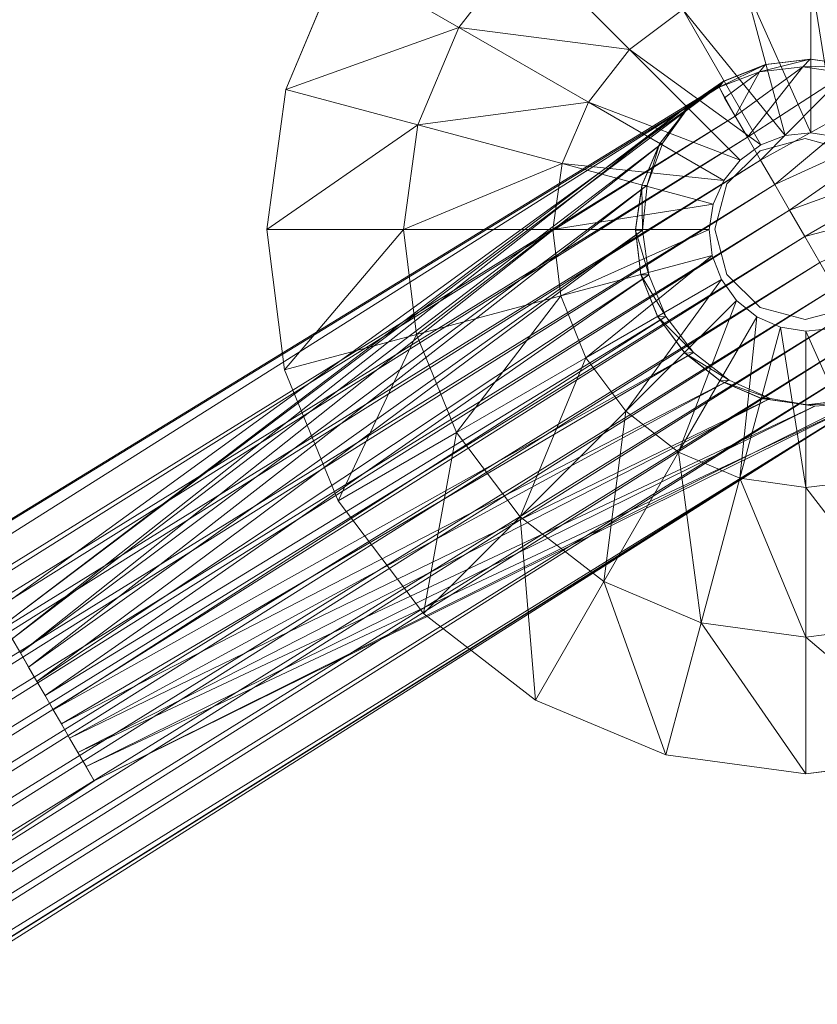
# Model space of a CAD drawing. Header units: inches. Extents: x 813 to 1305, y 19 to 194.
# Tile 652 of 656: x 1224.85 to 1226.88, y 179.17 to 181.67. Entities that reach past the tile are written whole.
import ezdxf

# ---------------------------------------------------------------- set-up
doc = ezdxf.new("R2010")
doc.units = ezdxf.units.IN
doc.header["$MEASUREMENT"] = 0
for name, color, linetype, true_color in [('CET color Grey80', 7, 'Continuous', 0xcbcdcc), ('CET color Grey98', 7, 'Continuous', 0xfafafa), ('CET color NavajoWhite4', 7, 'Continuous', 0x81775f)]:
    doc.layers.add(name, color=color, linetype=linetype, true_color=true_color)
doc.layers.add('CET Default', color=7, linetype='Continuous')

# ---------------------------------------------------------------- blocks, each defined once
blk = doc.blocks.new('*C253')
at = {"layer": 'CET color Grey80', "linetype": 'Continuous', "lineweight": 0}
for points in [[(10.8964, 26.2515, 0.3159), (10.5607, 26.1615, 0.515), (10.5942, 25.8949, 0.515), (10.8964, 26.2515, 0.3159)], [(10.8964, 26.2515, 0.3159), (10.5942, 25.8949, 0.515), (10.9417, 25.8949, 0.3159), (10.8964, 26.2515, 0.3159)], [(10.5607, 26.1615, 0.515), (10.1937, 26.0632, 0.6417), (10.2142, 25.8949, 0.6417), (10.5607, 26.1615, 0.515)], [(10.5607, 26.1615, 0.515), (10.2142, 25.8949, 0.6417), (10.5942, 25.8949, 0.515), (10.5607, 26.1615, 0.515)], [(8.9152, 25.9074, 0.6417), (9.3229, 25.9724, 0.6909), (8.9389, 26.0753, 0.6417), (8.9152, 25.9074, 0.6417)], [(10.1937, 26.0632, 0.6417), (9.8097, 25.9603, 0.6909), (9.8167, 25.8949, 0.6909), (10.1937, 26.0632, 0.6417)], [(10.1937, 26.0632, 0.6417), (9.8167, 25.8949, 0.6909), (10.2142, 25.8949, 0.6417), (10.1937, 26.0632, 0.6417)], [(9.1414, 26.0196, 3.6287), (9.1418, 26.0209, 1.5034), (9.1252, 25.9074, 1.5034), (9.1414, 26.0196, 3.6287)], [(9.1414, 26.0196, 3.6287), (9.1252, 25.9074, 1.5034), (9.1252, 25.906, 3.6287), (9.1414, 26.0196, 3.6287)], [(10.0042, 25.8963, 3.6287), (9.9909, 26.0088, 1.5034), (9.9905, 26.0102, 3.6287), (10.0042, 25.8963, 3.6287)], [(10.0042, 25.8963, 3.6287), (10.0042, 25.8949, 1.5034), (9.9909, 26.0088, 1.5034), (10.0042, 25.8963, 3.6287)], [(8.9152, 25.9074, 0.6417), (9.3127, 25.9074, 0.6909), (9.3229, 25.9724, 0.6909), (8.9152, 25.9074, 0.6417)], [(8.9357, 25.7391, 0.6417), (9.3127, 25.9074, 0.6909), (8.9152, 25.9074, 0.6417), (8.9357, 25.7391, 0.6417)], [(8.9357, 25.7391, 0.6417), (9.3196, 25.842, 0.6909), (9.3127, 25.9074, 0.6909), (8.9357, 25.7391, 0.6417)], [(9.1252, 25.906, 3.6287), (9.1252, 25.9074, 1.5034), (9.1385, 25.7934, 1.5034), (9.1252, 25.906, 3.6287)], [(9.1252, 25.906, 3.6287), (9.1385, 25.7934, 1.5034), (9.1389, 25.7921, 3.6287), (9.1252, 25.906, 3.6287)], [(10.2142, 25.8949, 0.6417), (9.8167, 25.8949, 0.6909), (9.8065, 25.8299, 0.6909), (10.2142, 25.8949, 0.6417)], [(10.2142, 25.8949, 0.6417), (9.8065, 25.8299, 0.6909), (10.1905, 25.727, 0.6417), (10.2142, 25.8949, 0.6417)], [(9.988, 25.7827, 3.6287), (9.9876, 25.7813, 1.5034), (10.0042, 25.8949, 1.5034), (9.988, 25.7827, 3.6287)], [(9.988, 25.7827, 3.6287), (10.0042, 25.8949, 1.5034), (10.0042, 25.8963, 3.6287), (9.988, 25.7827, 3.6287)], [(10.5942, 25.8949, 0.515), (10.2142, 25.8949, 0.6417), (10.1905, 25.727, 0.6417), (10.5942, 25.8949, 0.515)], [(10.5942, 25.8949, 0.515), (10.1905, 25.727, 0.6417), (10.5575, 25.6286, 0.515), (10.5942, 25.8949, 0.515)], [(10.9417, 25.8949, 0.3159), (10.5942, 25.8949, 0.515), (10.5575, 25.6286, 0.515), (10.9417, 25.8949, 0.3159)], [(10.9417, 25.8949, 0.3159), (10.5575, 25.6286, 0.515), (10.8932, 25.5387, 0.3159), (10.9417, 25.8949, 0.3159)], [(8.9991, 25.5818, 0.6417), (9.3196, 25.842, 0.6909), (8.9357, 25.7391, 0.6417), (8.9991, 25.5818, 0.6417)], [(8.9991, 25.5818, 0.6417), (9.3433, 25.7806, 0.6909), (9.3196, 25.842, 0.6909), (8.9991, 25.5818, 0.6417)], [(10.1905, 25.727, 0.6417), (9.8065, 25.8299, 0.6909), (9.7798, 25.7697, 0.6909), (10.1905, 25.727, 0.6417)], [(9.101, 25.4463, 0.6417), (9.3433, 25.7806, 0.6909), (8.9991, 25.5818, 0.6417), (9.101, 25.4463, 0.6417)], [(9.101, 25.4463, 0.6417), (9.3821, 25.7274, 0.6909), (9.3433, 25.7806, 0.6909), (9.101, 25.4463, 0.6417)], [(9.1389, 25.7921, 3.6287), (9.1385, 25.7934, 1.5034), (9.1809, 25.6868, 1.5034), (9.1389, 25.7921, 3.6287)], [(9.1389, 25.7921, 3.6287), (9.1809, 25.6868, 1.5034), (9.1816, 25.6856, 3.6287), (9.1389, 25.7921, 3.6287)], [(9.9429, 25.6772, 3.6287), (9.9422, 25.676, 1.5034), (9.9876, 25.7813, 1.5034), (9.9429, 25.6772, 3.6287)], [(9.9429, 25.6772, 3.6287), (9.9876, 25.7813, 1.5034), (9.988, 25.7827, 3.6287), (9.9429, 25.6772, 3.6287)], [(10.1241, 25.571, 0.6417), (9.7798, 25.7697, 0.6909), (9.7385, 25.7185, 0.6909), (10.1241, 25.571, 0.6417)], [(10.1905, 25.727, 0.6417), (9.7798, 25.7697, 0.6909), (10.1241, 25.571, 0.6417), (10.1905, 25.727, 0.6417)], [(9.2345, 25.3418, 0.6417), (9.3821, 25.7274, 0.6909), (9.101, 25.4463, 0.6417), (9.2345, 25.3418, 0.6417)], [(9.2345, 25.3418, 0.6417), (9.4333, 25.686, 0.6909), (9.3821, 25.7274, 0.6909), (9.2345, 25.3418, 0.6417)], [(10.5575, 25.6286, 0.515), (10.1905, 25.727, 0.6417), (10.1241, 25.571, 0.6417), (10.5575, 25.6286, 0.515)], [(10.0195, 25.4374, 0.6417), (9.7385, 25.7185, 0.6909), (9.6853, 25.6798, 0.6909), (10.0195, 25.4374, 0.6417)], [(10.1241, 25.571, 0.6417), (9.7385, 25.7185, 0.6909), (10.0195, 25.4374, 0.6417), (10.1241, 25.571, 0.6417)], [(9.1816, 25.6856, 3.6287), (9.1809, 25.6868, 1.5034), (9.2495, 25.5948, 1.5034), (9.1816, 25.6856, 3.6287)], [(9.1816, 25.6856, 3.6287), (9.2495, 25.5948, 1.5034), (9.2505, 25.5938, 3.6287), (9.1816, 25.6856, 3.6287)], [(9.3905, 25.2754, 0.6417), (9.4333, 25.686, 0.6909), (9.2345, 25.3418, 0.6417), (9.3905, 25.2754, 0.6417)], [(9.3905, 25.2754, 0.6417), (9.4934, 25.6593, 0.6909), (9.4333, 25.686, 0.6909), (9.3905, 25.2754, 0.6417)], [(9.884, 25.3355, 0.6417), (9.6853, 25.6798, 0.6909), (9.6239, 25.6561, 0.6909), (9.884, 25.3355, 0.6417)], [(10.0195, 25.4374, 0.6417), (9.6853, 25.6798, 0.6909), (9.884, 25.3355, 0.6417), (10.0195, 25.4374, 0.6417)], [(9.8721, 25.5869, 3.6287), (9.8711, 25.5859, 1.5034), (9.9422, 25.676, 1.5034), (9.8721, 25.5869, 3.6287)], [(9.8721, 25.5869, 3.6287), (9.9422, 25.676, 1.5034), (9.9429, 25.6772, 3.6287), (9.8721, 25.5869, 3.6287)], [(9.5584, 25.2516, 0.6417), (9.4934, 25.6593, 0.6909), (9.3905, 25.2754, 0.6417), (9.5584, 25.2516, 0.6417)], [(9.5584, 25.2516, 0.6417), (9.5584, 25.6491, 0.6909), (9.4934, 25.6593, 0.6909), (9.5584, 25.2516, 0.6417)], [(9.7268, 25.2721, 0.6417), (9.6239, 25.6561, 0.6909), (9.5584, 25.6491, 0.6909), (9.7268, 25.2721, 0.6417)], [(9.884, 25.3355, 0.6417), (9.6239, 25.6561, 0.6909), (9.7268, 25.2721, 0.6417), (9.884, 25.3355, 0.6417)], [(9.7268, 25.2721, 0.6417), (9.5584, 25.6491, 0.6909), (9.5584, 25.2516, 0.6417), (9.7268, 25.2721, 0.6417)], [(10.5575, 25.6286, 0.515), (10.1241, 25.571, 0.6417), (10.4531, 25.381, 0.515), (10.5575, 25.6286, 0.515)], [(10.8932, 25.5387, 0.3159), (10.5575, 25.6286, 0.515), (10.4531, 25.381, 0.515), (10.8932, 25.5387, 0.3159)], [(8.8323, 25.1776, 0.515), (9.101, 25.4463, 0.6417), (8.9991, 25.5818, 0.6417), (8.8323, 25.1776, 0.515)], [(9.2505, 25.5938, 3.6287), (9.2495, 25.5948, 1.5034), (9.3395, 25.5236, 1.5034), (9.2505, 25.5938, 3.6287)], [(9.2505, 25.5938, 3.6287), (9.3395, 25.5236, 1.5034), (9.3407, 25.5229, 3.6287), (9.2505, 25.5938, 3.6287)], [(9.7803, 25.5181, 3.6287), (9.779, 25.5174, 1.5034), (9.8711, 25.5859, 1.5034), (9.7803, 25.5181, 3.6287)], [(9.7803, 25.5181, 3.6287), (9.8711, 25.5859, 1.5034), (9.8721, 25.5869, 3.6287), (9.7803, 25.5181, 3.6287)], [(10.4531, 25.381, 0.515), (10.1241, 25.571, 0.6417), (10.0195, 25.4374, 0.6417), (10.4531, 25.381, 0.515)], [(10.8932, 25.5387, 0.3159), (10.4531, 25.381, 0.515), (10.7541, 25.2072, 0.3159), (10.8932, 25.5387, 0.3159)], [(9.3407, 25.5229, 3.6287), (9.3395, 25.5236, 1.5034), (9.4449, 25.4782, 1.5034), (9.3407, 25.5229, 3.6287)], [(9.3407, 25.5229, 3.6287), (9.4449, 25.4782, 1.5034), (9.4463, 25.4778, 3.6287), (9.3407, 25.5229, 3.6287)], [(9.6738, 25.4753, 3.6287), (9.6724, 25.475, 1.5034), (9.779, 25.5174, 1.5034), (9.6738, 25.4753, 3.6287)], [(9.6738, 25.4753, 3.6287), (9.779, 25.5174, 1.5034), (9.7803, 25.5181, 3.6287), (9.6738, 25.4753, 3.6287)], [(9.4463, 25.4778, 3.6287), (9.4449, 25.4782, 1.5034), (9.5584, 25.4616, 1.5034), (9.4463, 25.4778, 3.6287)], [(9.4463, 25.4778, 3.6287), (9.5584, 25.4616, 1.5034), (9.5599, 25.4616, 3.6287), (9.4463, 25.4778, 3.6287)], [(9.5599, 25.4616, 3.6287), (9.5584, 25.4616, 1.5034), (9.6724, 25.475, 1.5034), (9.5599, 25.4616, 3.6287)], [(9.5599, 25.4616, 3.6287), (9.6724, 25.475, 1.5034), (9.6738, 25.4753, 3.6287), (9.5599, 25.4616, 3.6287)], [(9.0445, 25.0127, 0.515), (9.101, 25.4463, 0.6417), (8.8323, 25.1776, 0.515), (9.0445, 25.0127, 0.515)], [(9.0445, 25.0127, 0.515), (9.2345, 25.3418, 0.6417), (9.101, 25.4463, 0.6417), (9.0445, 25.0127, 0.515)], [(10.2882, 25.1687, 0.515), (10.0195, 25.4374, 0.6417), (9.884, 25.3355, 0.6417), (10.2882, 25.1687, 0.515)], [(10.4531, 25.381, 0.515), (10.0195, 25.4374, 0.6417), (10.2882, 25.1687, 0.515), (10.4531, 25.381, 0.515)], [(10.7541, 25.2072, 0.3159), (10.4531, 25.381, 0.515), (10.2882, 25.1687, 0.515), (10.7541, 25.2072, 0.3159)], [(9.2922, 24.9083, 0.515), (9.2345, 25.3418, 0.6417), (9.0445, 25.0127, 0.515), (9.2922, 24.9083, 0.515)], [(9.2922, 24.9083, 0.515), (9.3905, 25.2754, 0.6417), (9.2345, 25.3418, 0.6417), (9.2922, 24.9083, 0.515)], [(10.074, 25.0064, 0.515), (9.884, 25.3355, 0.6417), (9.7268, 25.2721, 0.6417), (10.074, 25.0064, 0.515)], [(10.2882, 25.1687, 0.515), (9.884, 25.3355, 0.6417), (10.074, 25.0064, 0.515), (10.2882, 25.1687, 0.515)], [(9.5584, 24.8716, 0.515), (9.3905, 25.2754, 0.6417), (9.2922, 24.9083, 0.515), (9.5584, 24.8716, 0.515)], [(9.5584, 24.8716, 0.515), (9.5584, 25.2516, 0.6417), (9.3905, 25.2754, 0.6417), (9.5584, 24.8716, 0.515)], [(9.8251, 24.9051, 0.515), (9.7268, 25.2721, 0.6417), (9.5584, 25.2516, 0.6417), (9.8251, 24.9051, 0.515)], [(9.8251, 24.9051, 0.515), (9.5584, 25.2516, 0.6417), (9.5584, 24.8716, 0.515), (9.8251, 24.9051, 0.515)], [(10.074, 25.0064, 0.515), (9.7268, 25.2721, 0.6417), (9.8251, 24.9051, 0.515), (10.074, 25.0064, 0.515)], [(10.7541, 25.2072, 0.3159), (10.2882, 25.1687, 0.515), (10.534, 24.923, 0.3159), (10.7541, 25.2072, 0.3159)], [(8.8708, 24.7117, 0.3159), (9.0445, 25.0127, 0.515), (8.8323, 25.1776, 0.515), (8.8708, 24.7117, 0.3159)], [(10.534, 24.923, 0.3159), (10.2882, 25.1687, 0.515), (10.074, 25.0064, 0.515), (10.534, 24.923, 0.3159)], [(9.2023, 24.5727, 0.3159), (9.0445, 25.0127, 0.515), (8.8708, 24.7117, 0.3159), (9.2023, 24.5727, 0.3159)], [(9.2023, 24.5727, 0.3159), (9.2922, 24.9083, 0.515), (9.0445, 25.0127, 0.515), (9.2023, 24.5727, 0.3159)], [(10.2478, 24.7055, 0.3159), (10.074, 25.0064, 0.515), (9.8251, 24.9051, 0.515), (10.2478, 24.7055, 0.3159)], [(10.534, 24.923, 0.3159), (10.074, 25.0064, 0.515), (10.2478, 24.7055, 0.3159), (10.534, 24.923, 0.3159)], [(9.5584, 24.5241, 0.3159), (9.2922, 24.9083, 0.515), (9.2023, 24.5727, 0.3159), (9.5584, 24.5241, 0.3159)], [(9.5584, 24.5241, 0.3159), (9.5584, 24.8716, 0.515), (9.2922, 24.9083, 0.515), (9.5584, 24.5241, 0.3159)], [(9.915, 24.5694, 0.3159), (9.8251, 24.9051, 0.515), (9.5584, 24.8716, 0.515), (9.915, 24.5694, 0.3159)], [(10.2478, 24.7055, 0.3159), (9.8251, 24.9051, 0.515), (9.915, 24.5694, 0.3159), (10.2478, 24.7055, 0.3159)], [(9.915, 24.5694, 0.3159), (9.5584, 24.8716, 0.515), (9.5584, 24.5241, 0.3159), (9.915, 24.5694, 0.3159)]]:
    blk.add_3dface(points, dxfattribs=at)
for points, invisible_edges in [([(10.8964, 26.2515, 0.1937), (10.8964, 26.2515, 0.3159), (10.9417, 25.8949, 0.3159), (10.8964, 26.2515, 0.1937)], 4), ([(10.8964, 26.2515, 0.1937), (10.9417, 25.8949, 0.3159), (10.9417, 25.8949, 0.1937), (10.8964, 26.2515, 0.1937)], 9), ([(9.1418, 26.0209, 1.5034), (9.3127, 25.9074, 1.5034), (9.1252, 25.9074, 1.5034), (9.1418, 26.0209, 1.5034)], 11), ([(9.1418, 26.0209, 1.5034), (9.3229, 25.9724, 1.5034), (9.3127, 25.9074, 1.5034), (9.1418, 26.0209, 1.5034)], 13), ([(10.0042, 25.8949, 1.5034), (9.8097, 25.9603, 1.5034), (9.9909, 26.0088, 1.5034), (10.0042, 25.8949, 1.5034)], 11), ([(9.3127, 25.9074, 0.6909), (9.3127, 25.9074, 1.5034), (9.3229, 25.9724, 1.5034), (9.3127, 25.9074, 0.6909)], 4), ([(9.3127, 25.9074, 0.6909), (9.3229, 25.9724, 1.5034), (9.3229, 25.9724, 0.6909), (9.3127, 25.9074, 0.6909)], 9), ([(10.0042, 25.8949, 1.5034), (9.8167, 25.8949, 1.5034), (9.8097, 25.9603, 1.5034), (10.0042, 25.8949, 1.5034)], 13), ([(9.8097, 25.9603, 0.6909), (9.8097, 25.9603, 1.5034), (9.8167, 25.8949, 1.5034), (9.8097, 25.9603, 0.6909)], 4), ([(9.8097, 25.9603, 0.6909), (9.8167, 25.8949, 1.5034), (9.8167, 25.8949, 0.6909), (9.8097, 25.9603, 0.6909)], 9), ([(9.1252, 25.9074, 1.5034), (9.3127, 25.9074, 1.5034), (9.3196, 25.842, 1.5034), (9.1252, 25.9074, 1.5034)], 13), ([(9.1252, 25.9074, 1.5034), (9.3196, 25.842, 1.5034), (9.1385, 25.7934, 1.5034), (9.1252, 25.9074, 1.5034)], 11), ([(9.3196, 25.842, 0.6909), (9.3196, 25.842, 1.5034), (9.3127, 25.9074, 1.5034), (9.3196, 25.842, 0.6909)], 4), ([(9.3196, 25.842, 0.6909), (9.3127, 25.9074, 1.5034), (9.3127, 25.9074, 0.6909), (9.3196, 25.842, 0.6909)], 9), ([(9.9876, 25.7813, 1.5034), (9.8065, 25.8299, 1.5034), (9.8167, 25.8949, 1.5034), (9.9876, 25.7813, 1.5034)], 13), ([(9.8167, 25.8949, 0.6909), (9.8167, 25.8949, 1.5034), (9.8065, 25.8299, 1.5034), (9.8167, 25.8949, 0.6909)], 4), ([(9.8167, 25.8949, 0.6909), (9.8065, 25.8299, 1.5034), (9.8065, 25.8299, 0.6909), (9.8167, 25.8949, 0.6909)], 9), ([(9.9876, 25.7813, 1.5034), (9.8167, 25.8949, 1.5034), (10.0042, 25.8949, 1.5034), (9.9876, 25.7813, 1.5034)], 11), ([(10.9417, 25.8949, 0.1937), (10.9417, 25.8949, 0.3159), (10.8932, 25.5387, 0.3159), (10.9417, 25.8949, 0.1937)], 4), ([(10.9417, 25.8949, 0.1937), (10.8932, 25.5387, 0.3159), (10.8932, 25.5387, 0.1937), (10.9417, 25.8949, 0.1937)], 9), ([(9.1385, 25.7934, 1.5034), (9.3196, 25.842, 1.5034), (9.3433, 25.7806, 1.5034), (9.1385, 25.7934, 1.5034)], 13), ([(9.3433, 25.7806, 0.6909), (9.3433, 25.7806, 1.5034), (9.3196, 25.842, 1.5034), (9.3433, 25.7806, 0.6909)], 4), ([(9.3433, 25.7806, 0.6909), (9.3196, 25.842, 1.5034), (9.3196, 25.842, 0.6909), (9.3433, 25.7806, 0.6909)], 9), ([(9.9422, 25.676, 1.5034), (9.7798, 25.7697, 1.5034), (9.8065, 25.8299, 1.5034), (9.9422, 25.676, 1.5034)], 13), ([(9.8065, 25.8299, 0.6909), (9.8065, 25.8299, 1.5034), (9.7798, 25.7697, 1.5034), (9.8065, 25.8299, 0.6909)], 4), ([(9.8065, 25.8299, 0.6909), (9.7798, 25.7697, 1.5034), (9.7798, 25.7697, 0.6909), (9.8065, 25.8299, 0.6909)], 9), ([(9.9422, 25.676, 1.5034), (9.8065, 25.8299, 1.5034), (9.9876, 25.7813, 1.5034), (9.9422, 25.676, 1.5034)], 11), ([(9.1385, 25.7934, 1.5034), (9.3433, 25.7806, 1.5034), (9.1809, 25.6868, 1.5034), (9.1385, 25.7934, 1.5034)], 11), ([(9.1809, 25.6868, 1.5034), (9.3433, 25.7806, 1.5034), (9.3821, 25.7274, 1.5034), (9.1809, 25.6868, 1.5034)], 13), ([(9.3821, 25.7274, 0.6909), (9.3821, 25.7274, 1.5034), (9.3433, 25.7806, 1.5034), (9.3821, 25.7274, 0.6909)], 4), ([(9.3821, 25.7274, 0.6909), (9.3433, 25.7806, 1.5034), (9.3433, 25.7806, 0.6909), (9.3821, 25.7274, 0.6909)], 9), ([(9.8711, 25.5859, 1.5034), (9.7385, 25.7185, 1.5034), (9.7798, 25.7697, 1.5034), (9.8711, 25.5859, 1.5034)], 13), ([(9.7798, 25.7697, 0.6909), (9.7798, 25.7697, 1.5034), (9.7385, 25.7185, 1.5034), (9.7798, 25.7697, 0.6909)], 4), ([(9.7798, 25.7697, 0.6909), (9.7385, 25.7185, 1.5034), (9.7385, 25.7185, 0.6909), (9.7798, 25.7697, 0.6909)], 9), ([(9.8711, 25.5859, 1.5034), (9.7798, 25.7697, 1.5034), (9.9422, 25.676, 1.5034), (9.8711, 25.5859, 1.5034)], 11), ([(9.1809, 25.6868, 1.5034), (9.3821, 25.7274, 1.5034), (9.2495, 25.5948, 1.5034), (9.1809, 25.6868, 1.5034)], 11), ([(9.2495, 25.5948, 1.5034), (9.3821, 25.7274, 1.5034), (9.4333, 25.686, 1.5034), (9.2495, 25.5948, 1.5034)], 13), ([(9.4333, 25.686, 0.6909), (9.4333, 25.686, 1.5034), (9.3821, 25.7274, 1.5034), (9.4333, 25.686, 0.6909)], 4), ([(9.4333, 25.686, 0.6909), (9.3821, 25.7274, 1.5034), (9.3821, 25.7274, 0.6909), (9.4333, 25.686, 0.6909)], 9), ([(9.779, 25.5174, 1.5034), (9.6853, 25.6798, 1.5034), (9.7385, 25.7185, 1.5034), (9.779, 25.5174, 1.5034)], 13), ([(9.7385, 25.7185, 0.6909), (9.7385, 25.7185, 1.5034), (9.6853, 25.6798, 1.5034), (9.7385, 25.7185, 0.6909)], 4), ([(9.7385, 25.7185, 0.6909), (9.6853, 25.6798, 1.5034), (9.6853, 25.6798, 0.6909), (9.7385, 25.7185, 0.6909)], 9), ([(9.779, 25.5174, 1.5034), (9.7385, 25.7185, 1.5034), (9.8711, 25.5859, 1.5034), (9.779, 25.5174, 1.5034)], 11), ([(9.2495, 25.5948, 1.5034), (9.4333, 25.686, 1.5034), (9.3395, 25.5236, 1.5034), (9.2495, 25.5948, 1.5034)], 11), ([(9.3395, 25.5236, 1.5034), (9.4333, 25.686, 1.5034), (9.4934, 25.6593, 1.5034), (9.3395, 25.5236, 1.5034)], 13), ([(9.4934, 25.6593, 0.6909), (9.4934, 25.6593, 1.5034), (9.4333, 25.686, 1.5034), (9.4934, 25.6593, 0.6909)], 4), ([(9.4934, 25.6593, 0.6909), (9.4333, 25.686, 1.5034), (9.4333, 25.686, 0.6909), (9.4934, 25.6593, 0.6909)], 9), ([(9.6724, 25.475, 1.5034), (9.6239, 25.6561, 1.5034), (9.6853, 25.6798, 1.5034), (9.6724, 25.475, 1.5034)], 13), ([(9.6853, 25.6798, 0.6909), (9.6853, 25.6798, 1.5034), (9.6239, 25.6561, 1.5034), (9.6853, 25.6798, 0.6909)], 4), ([(9.6853, 25.6798, 0.6909), (9.6239, 25.6561, 1.5034), (9.6239, 25.6561, 0.6909), (9.6853, 25.6798, 0.6909)], 9), ([(9.6724, 25.475, 1.5034), (9.6853, 25.6798, 1.5034), (9.779, 25.5174, 1.5034), (9.6724, 25.475, 1.5034)], 11), ([(9.3395, 25.5236, 1.5034), (9.4934, 25.6593, 1.5034), (9.4449, 25.4782, 1.5034), (9.3395, 25.5236, 1.5034)], 11), ([(9.4449, 25.4782, 1.5034), (9.4934, 25.6593, 1.5034), (9.5584, 25.6491, 1.5034), (9.4449, 25.4782, 1.5034)], 13), ([(9.5584, 25.6491, 0.6909), (9.5584, 25.6491, 1.5034), (9.4934, 25.6593, 1.5034), (9.5584, 25.6491, 0.6909)], 4), ([(9.5584, 25.6491, 0.6909), (9.4934, 25.6593, 1.5034), (9.4934, 25.6593, 0.6909), (9.5584, 25.6491, 0.6909)], 9), ([(9.5584, 25.4616, 1.5034), (9.5584, 25.6491, 1.5034), (9.6239, 25.6561, 1.5034), (9.5584, 25.4616, 1.5034)], 13), ([(9.5584, 25.4616, 1.5034), (9.6239, 25.6561, 1.5034), (9.6724, 25.475, 1.5034), (9.5584, 25.4616, 1.5034)], 11), ([(9.6239, 25.6561, 0.6909), (9.6239, 25.6561, 1.5034), (9.5584, 25.6491, 1.5034), (9.6239, 25.6561, 0.6909)], 4), ([(9.6239, 25.6561, 0.6909), (9.5584, 25.6491, 1.5034), (9.5584, 25.6491, 0.6909), (9.6239, 25.6561, 0.6909)], 9), ([(9.4449, 25.4782, 1.5034), (9.5584, 25.6491, 1.5034), (9.5584, 25.4616, 1.5034), (9.4449, 25.4782, 1.5034)], 11), ([(10.8932, 25.5387, 0.1937), (10.8932, 25.5387, 0.3159), (10.7541, 25.2072, 0.3159), (10.8932, 25.5387, 0.1937)], 4), ([(10.8932, 25.5387, 0.1937), (10.7541, 25.2072, 0.3159), (10.7541, 25.2072, 0.1937), (10.8932, 25.5387, 0.1937)], 9), ([(10.7541, 25.2072, 0.1937), (10.7541, 25.2072, 0.3159), (10.534, 24.923, 0.3159), (10.7541, 25.2072, 0.1937)], 4), ([(10.7541, 25.2072, 0.1937), (10.534, 24.923, 0.3159), (10.534, 24.923, 0.1937), (10.7541, 25.2072, 0.1937)], 9), ([(10.534, 24.923, 0.1937), (10.534, 24.923, 0.3159), (10.2478, 24.7055, 0.3159), (10.534, 24.923, 0.1937)], 4), ([(10.534, 24.923, 0.1937), (10.2478, 24.7055, 0.3159), (10.2478, 24.7055, 0.1937), (10.534, 24.923, 0.1937)], 9), ([(9.2023, 24.5727, 0.1937), (9.2023, 24.5727, 0.3159), (8.8708, 24.7117, 0.3159), (9.2023, 24.5727, 0.1937)], 4), ([(9.2023, 24.5727, 0.1937), (8.8708, 24.7117, 0.3159), (8.8708, 24.7117, 0.1937), (9.2023, 24.5727, 0.1937)], 9), ([(10.2478, 24.7055, 0.1937), (10.2478, 24.7055, 0.3159), (9.915, 24.5694, 0.3159), (10.2478, 24.7055, 0.1937)], 4), ([(10.2478, 24.7055, 0.1937), (9.915, 24.5694, 0.3159), (9.915, 24.5694, 0.1937), (10.2478, 24.7055, 0.1937)], 9), ([(9.5584, 24.5241, 0.1937), (9.5584, 24.5241, 0.3159), (9.2023, 24.5727, 0.3159), (9.5584, 24.5241, 0.1937)], 4), ([(9.5584, 24.5241, 0.1937), (9.2023, 24.5727, 0.3159), (9.2023, 24.5727, 0.1937), (9.5584, 24.5241, 0.1937)], 9), ([(9.915, 24.5694, 0.1937), (9.915, 24.5694, 0.3159), (9.5584, 24.5241, 0.3159), (9.915, 24.5694, 0.1937)], 4), ([(9.915, 24.5694, 0.1937), (9.5584, 24.5241, 0.3159), (9.5584, 24.5241, 0.1937), (9.915, 24.5694, 0.1937)], 9)]:
    blk.add_3dface(points, dxfattribs=dict(at, invisible_edges=invisible_edges))
at = {"layer": 'CET color Grey98', "linetype": 'Continuous', "lineweight": 0}
for points, invisible_edges in [([(0.625, 0.625, 29), (59.055, 0.625, 29), (59.055, 29.055, 29), (0.625, 0.625, 29)], 4), ([(0.625, 0.625, 29), (59.055, 29.055, 29), (0.625, 29.055, 29), (0.625, 0.625, 29)], 9), ([(9.3581, 26.0082, 2.6287), (9.3272, 25.8932, 2.6287), (9.3272, 25.8932, 3.6287), (9.3581, 26.0082, 2.6287)], 4), ([(9.3581, 26.0082, 2.6287), (9.3272, 25.8932, 3.6287), (9.3581, 26.0082, 3.6287), (9.3581, 26.0082, 2.6287)], 9), ([(9.7872, 25.8932, 2.6287), (9.7564, 26.0082, 2.6287), (9.7564, 26.0082, 3.6287), (9.7872, 25.8932, 2.6287)], 4), ([(9.7872, 25.8932, 2.6287), (9.7564, 26.0082, 3.6287), (9.7872, 25.8932, 3.6287), (9.7872, 25.8932, 2.6287)], 9), ([(9.3272, 25.8932, 2.6287), (9.3581, 25.7782, 2.6287), (9.3581, 25.7782, 3.6287), (9.3272, 25.8932, 2.6287)], 4), ([(9.3272, 25.8932, 2.6287), (9.3581, 25.7782, 3.6287), (9.3272, 25.8932, 3.6287), (9.3272, 25.8932, 2.6287)], 9), ([(9.7564, 25.7782, 2.6287), (9.7872, 25.8932, 2.6287), (9.7872, 25.8932, 3.6287), (9.7564, 25.7782, 2.6287)], 4), ([(9.7564, 25.7782, 2.6287), (9.7872, 25.8932, 3.6287), (9.7564, 25.7782, 3.6287), (9.7564, 25.7782, 2.6287)], 9), ([(9.3581, 25.7782, 2.6287), (9.4422, 25.6941, 2.6287), (9.4422, 25.6941, 3.6287), (9.3581, 25.7782, 2.6287)], 4), ([(9.3581, 25.7782, 2.6287), (9.4422, 25.6941, 3.6287), (9.3581, 25.7782, 3.6287), (9.3581, 25.7782, 2.6287)], 9), ([(9.6722, 25.6941, 2.6287), (9.7564, 25.7782, 2.6287), (9.7564, 25.7782, 3.6287), (9.6722, 25.6941, 2.6287)], 4), ([(9.6722, 25.6941, 2.6287), (9.7564, 25.7782, 3.6287), (9.6722, 25.6941, 3.6287), (9.6722, 25.6941, 2.6287)], 9), ([(9.4422, 25.6941, 2.6287), (9.5572, 25.6632, 2.6287), (9.5572, 25.6632, 3.6287), (9.4422, 25.6941, 2.6287)], 4), ([(9.4422, 25.6941, 2.6287), (9.5572, 25.6632, 3.6287), (9.4422, 25.6941, 3.6287), (9.4422, 25.6941, 2.6287)], 9), ([(9.5572, 25.6632, 2.6287), (9.6722, 25.6941, 2.6287), (9.6722, 25.6941, 3.6287), (9.5572, 25.6632, 2.6287)], 4), ([(9.5572, 25.6632, 2.6287), (9.6722, 25.6941, 3.6287), (9.5572, 25.6632, 3.6287), (9.5572, 25.6632, 2.6287)], 9)]:
    blk.add_3dface(points, dxfattribs=dict(at, invisible_edges=invisible_edges))
for points in [[(9.4666, 26.3059, 4.8256), (9.3597, 26.2659, 4.8205), (9.5757, 25.8917, 5.1536), (9.4666, 26.3059, 4.8256)], [(9.4666, 26.3059, 4.8256), (9.5757, 25.8917, 5.1536), (9.6423, 25.9301, 5.148), (9.4666, 26.3059, 4.8256)], [(9.5092, 25.8533, 5.148), (9.3597, 26.2659, 4.8205), (9.2716, 26.1933, 4.8256), (9.5092, 25.8533, 5.148)], [(9.5092, 25.8533, 5.148), (9.5757, 25.8917, 5.1536), (9.3597, 26.2659, 4.8205), (9.5092, 25.8533, 5.148)], [(9.4441, 25.8157, 5.1315), (9.2716, 26.1933, 4.8256), (9.2039, 26.1021, 4.8377), (9.4441, 25.8157, 5.1315)], [(9.4441, 25.8157, 5.1315), (9.5092, 25.8533, 5.148), (9.2716, 26.1933, 4.8256), (9.4441, 25.8157, 5.1315)], [(9.3817, 25.7796, 5.1044), (9.2039, 26.1021, 4.8377), (9.1607, 25.9979, 4.8561), (9.3817, 25.7796, 5.1044)], [(9.3817, 25.7796, 5.1044), (9.4441, 25.8157, 5.1315), (9.2039, 26.1021, 4.8377), (9.3817, 25.7796, 5.1044)], [(9.9539, 26.111, 4.9361), (9.8814, 26.0682, 5.0208), (15.3041, 17.4692, 13.3208), (9.9539, 26.111, 4.9361)], [(9.9985, 26.032, 4.2287), (9.9506, 26.1141, 4.2286), (10.9592, 24.0856, 5.3689), (9.9985, 26.032, 4.2287)], [(9.9506, 26.1141, 4.2286), (9.9539, 26.111, 4.9361), (15.3547, 17.4985, 13.2674), (9.9506, 26.1141, 4.2286)], [(9.9506, 26.1141, 4.2286), (15.3547, 17.4985, 13.2674), (16.1879, 16.2564, 11.5928), (9.9506, 26.1141, 4.2286)], [(16.1879, 16.2564, 11.5928), (10.9592, 24.0856, 5.3689), (9.9506, 26.1141, 4.2286), (16.1879, 16.2564, 11.5928)], [(9.9539, 26.111, 4.9361), (15.3041, 17.4692, 13.3208), (15.3547, 17.4985, 13.2674), (9.9539, 26.111, 4.9361)], [(9.8814, 26.0682, 5.0208), (9.8283, 26.0375, 5.0673), (15.2479, 17.4368, 13.3663), (9.8814, 26.0682, 5.0208)], [(9.8814, 26.0682, 5.0208), (15.2479, 17.4368, 13.3663), (15.3041, 17.4692, 13.3208), (9.8814, 26.0682, 5.0208)], [(9.8283, 26.0375, 5.0673), (9.7698, 26.0038, 5.1044), (15.187, 17.4017, 13.4029), (9.8283, 26.0375, 5.0673)], [(9.8283, 26.0375, 5.0673), (15.187, 17.4017, 13.4029), (15.2479, 17.4368, 13.3663), (9.8283, 26.0375, 5.0673)], [(9.9985, 26.032, 4.2287), (10.0042, 25.8963, 3.6287), (9.9905, 26.0102, 3.6287), (9.9985, 26.032, 4.2287)], [(10.0072, 25.9175, 4.2287), (9.9985, 26.032, 4.2287), (10.9232, 24.0648, 5.3689), (10.0072, 25.9175, 4.2287)], [(9.9985, 26.032, 4.2287), (10.9592, 24.0856, 5.3689), (10.9232, 24.0648, 5.3689), (9.9985, 26.032, 4.2287)], [(9.9985, 26.032, 4.2287), (10.0072, 25.9175, 4.2287), (10.0042, 25.8963, 3.6287), (9.9985, 26.032, 4.2287)], [(9.1448, 25.8872, 4.8796), (9.1414, 26.0196, 3.6287), (9.1252, 25.906, 3.6287), (9.1448, 25.8872, 4.8796)], [(9.1448, 25.8872, 4.8796), (9.1607, 25.9979, 4.8561), (9.1414, 26.0196, 3.6287), (9.1448, 25.8872, 4.8796)], [(9.7698, 26.0038, 5.1044), (9.7074, 25.9677, 5.1315), (15.1226, 17.3645, 13.4302), (9.7698, 26.0038, 5.1044)], [(9.7698, 26.0038, 5.1044), (15.1226, 17.3645, 13.4302), (15.187, 17.4017, 13.4029), (9.7698, 26.0038, 5.1044)], [(9.3232, 25.7459, 5.0673), (9.1607, 25.9979, 4.8561), (9.1448, 25.8872, 4.8796), (9.3232, 25.7459, 5.0673)], [(9.3232, 25.7459, 5.0673), (9.3817, 25.7796, 5.1044), (9.1607, 25.9979, 4.8561), (9.3232, 25.7459, 5.0673)], [(9.7074, 25.9677, 5.1315), (9.6423, 25.9301, 5.148), (15.0557, 17.3258, 13.4476), (9.7074, 25.9677, 5.1315)], [(9.7074, 25.9677, 5.1315), (15.0557, 17.3258, 13.4476), (15.1226, 17.3645, 13.4302), (9.7074, 25.9677, 5.1315)], [(9.6423, 25.9301, 5.148), (9.5757, 25.8917, 5.1536), (14.9873, 17.2864, 13.4549), (9.6423, 25.9301, 5.148)], [(9.6423, 25.9301, 5.148), (14.9873, 17.2864, 13.4549), (15.0557, 17.3258, 13.4476), (9.6423, 25.9301, 5.148)], [(9.1571, 25.7769, 4.9068), (9.1448, 25.8872, 4.8796), (9.1252, 25.906, 3.6287), (9.1571, 25.7769, 4.9068)], [(9.1571, 25.7769, 4.9068), (9.1252, 25.906, 3.6287), (9.1389, 25.7921, 3.6287), (9.1571, 25.7769, 4.9068)], [(9.9877, 25.8043, 4.2287), (10.0072, 25.9175, 4.2287), (10.8871, 24.0439, 5.3689), (9.9877, 25.8043, 4.2287)], [(10.0072, 25.9175, 4.2287), (9.9877, 25.8043, 4.2287), (9.988, 25.7827, 3.6287), (10.0072, 25.9175, 4.2287)], [(10.0072, 25.9175, 4.2287), (9.988, 25.7827, 3.6287), (10.0042, 25.8963, 3.6287), (10.0072, 25.9175, 4.2287)], [(10.0072, 25.9175, 4.2287), (10.9232, 24.0648, 5.3689), (10.8871, 24.0439, 5.3689), (10.0072, 25.9175, 4.2287)], [(9.27, 25.7152, 5.0208), (9.3232, 25.7459, 5.0673), (9.1448, 25.8872, 4.8796), (9.27, 25.7152, 5.0208)], [(9.27, 25.7152, 5.0208), (9.1448, 25.8872, 4.8796), (9.1571, 25.7769, 4.9068), (9.27, 25.7152, 5.0208)], [(14.919, 17.2469, 13.4476), (9.5757, 25.8917, 5.1536), (9.5092, 25.8533, 5.148), (14.919, 17.2469, 13.4476)], [(14.919, 17.2469, 13.4476), (14.9873, 17.2864, 13.4549), (9.5757, 25.8917, 5.1536), (14.919, 17.2469, 13.4476)], [(14.8521, 17.2083, 13.4302), (9.5092, 25.8533, 5.148), (9.4441, 25.8157, 5.1315), (14.8521, 17.2083, 13.4302)], [(14.8521, 17.2083, 13.4302), (14.919, 17.2469, 13.4476), (9.5092, 25.8533, 5.148), (14.8521, 17.2083, 13.4302)], [(14.7876, 17.1711, 13.4029), (9.4441, 25.8157, 5.1315), (9.3817, 25.7796, 5.1044), (14.7876, 17.1711, 13.4029)], [(14.7876, 17.1711, 13.4029), (14.8521, 17.2083, 13.4302), (9.4441, 25.8157, 5.1315), (14.7876, 17.1711, 13.4029)], [(9.9412, 25.6993, 4.2287), (9.9877, 25.8043, 4.2287), (10.851, 24.0231, 5.3689), (9.9412, 25.6993, 4.2287)], [(9.9877, 25.8043, 4.2287), (9.9412, 25.6993, 4.2287), (9.9429, 25.6772, 3.6287), (9.9877, 25.8043, 4.2287)], [(9.9877, 25.8043, 4.2287), (9.9429, 25.6772, 3.6287), (9.988, 25.7827, 3.6287), (9.9877, 25.8043, 4.2287)], [(9.9877, 25.8043, 4.2287), (10.8871, 24.0439, 5.3689), (10.851, 24.0231, 5.3689), (9.9877, 25.8043, 4.2287)], [(9.1968, 25.6739, 4.9361), (9.1571, 25.7769, 4.9068), (9.1389, 25.7921, 3.6287), (9.1968, 25.6739, 4.9361)], [(9.1968, 25.6739, 4.9361), (9.1389, 25.7921, 3.6287), (9.1816, 25.6856, 3.6287), (9.1968, 25.6739, 4.9361)], [(9.2232, 25.6881, 4.9661), (9.27, 25.7152, 5.0208), (9.1571, 25.7769, 4.9068), (9.2232, 25.6881, 4.9661)], [(9.2232, 25.6881, 4.9661), (9.1571, 25.7769, 4.9068), (9.1968, 25.6739, 4.9361), (9.2232, 25.6881, 4.9661)], [(14.7268, 17.136, 13.3663), (9.3817, 25.7796, 5.1044), (9.3232, 25.7459, 5.0673), (14.7268, 17.136, 13.3663)], [(14.7268, 17.136, 13.3663), (14.7876, 17.1711, 13.4029), (9.3817, 25.7796, 5.1044), (14.7268, 17.136, 13.3663)], [(14.6706, 17.1035, 13.3208), (9.3232, 25.7459, 5.0673), (9.27, 25.7152, 5.0208), (14.6706, 17.1035, 13.3208)], [(14.6706, 17.1035, 13.3208), (14.7268, 17.136, 13.3663), (9.3232, 25.7459, 5.0673), (14.6706, 17.1035, 13.3208)], [(14.6199, 17.0743, 13.2674), (9.27, 25.7152, 5.0208), (9.1968, 25.6739, 4.9361), (14.6199, 17.0743, 13.2674)], [(14.6199, 17.0743, 13.2674), (14.6706, 17.1035, 13.3208), (9.27, 25.7152, 5.0208), (14.6199, 17.0743, 13.2674)], [(9.1816, 25.6856, 3.6287), (9.2505, 25.5938, 3.6287), (9.2429, 25.5957, 4.2287), (9.1816, 25.6856, 3.6287)], [(9.1816, 25.6856, 3.6287), (9.2429, 25.5957, 4.2287), (9.1886, 25.6802, 4.2284), (9.1816, 25.6856, 3.6287)], [(9.1886, 25.6802, 4.2284), (9.243, 25.5957, 4.2287), (10.5623, 23.8564, 5.3689), (9.1886, 25.6802, 4.2284)], [(9.1886, 25.6802, 4.2284), (10.5623, 23.8564, 5.3689), (10.5262, 23.8356, 5.3689), (9.1886, 25.6802, 4.2284)], [(9.1968, 25.6739, 4.9361), (9.1886, 25.6802, 4.2284), (15.2791, 15.7316, 11.5928), (9.1968, 25.6739, 4.9361)], [(10.5262, 23.8356, 5.3689), (15.2791, 15.7316, 11.5928), (9.1886, 25.6802, 4.2284), (10.5262, 23.8356, 5.3689)], [(9.8704, 25.6088, 4.2287), (9.9412, 25.6993, 4.2287), (10.8149, 24.0023, 5.3689), (9.8704, 25.6088, 4.2287)], [(9.9412, 25.6993, 4.2287), (9.8704, 25.6088, 4.2287), (9.8721, 25.5869, 3.6287), (9.9412, 25.6993, 4.2287)], [(9.9412, 25.6993, 4.2287), (9.8721, 25.5869, 3.6287), (9.9429, 25.6772, 3.6287), (9.9412, 25.6993, 4.2287)], [(9.9412, 25.6993, 4.2287), (10.851, 24.0231, 5.3689), (10.8149, 24.0023, 5.3689), (9.9412, 25.6993, 4.2287)], [(9.1968, 25.6739, 4.9361), (15.2791, 15.7316, 11.5928), (14.6199, 17.0743, 13.2674), (9.1968, 25.6739, 4.9361)], [(9.7797, 25.5384, 4.2287), (9.8704, 25.6088, 4.2287), (10.7788, 23.9814, 5.3689), (9.7797, 25.5384, 4.2287)], [(9.8704, 25.6088, 4.2287), (9.7797, 25.5384, 4.2287), (9.7803, 25.5181, 3.6287), (9.8704, 25.6088, 4.2287)], [(9.8704, 25.6088, 4.2287), (9.7803, 25.5181, 3.6287), (9.8721, 25.5869, 3.6287), (9.8704, 25.6088, 4.2287)], [(9.8704, 25.6088, 4.2287), (10.8149, 24.0023, 5.3689), (10.7788, 23.9814, 5.3689), (9.8704, 25.6088, 4.2287)], [(9.2505, 25.5938, 3.6287), (9.3377, 25.5309, 4.2287), (9.2429, 25.5957, 4.2287), (9.2505, 25.5938, 3.6287)], [(9.243, 25.5957, 4.2287), (9.3377, 25.5309, 4.2287), (10.5984, 23.8773, 5.3689), (9.243, 25.5957, 4.2287)], [(9.243, 25.5957, 4.2287), (10.5984, 23.8773, 5.3689), (10.5623, 23.8564, 5.3689), (9.243, 25.5957, 4.2287)], [(9.2505, 25.5938, 3.6287), (9.3407, 25.5229, 3.6287), (9.3377, 25.5309, 4.2287), (9.2505, 25.5938, 3.6287)], [(9.3377, 25.5309, 4.2287), (9.4455, 25.4912, 4.2287), (10.6345, 23.8981, 5.3689), (9.3377, 25.5309, 4.2287)], [(9.3377, 25.5309, 4.2287), (10.6345, 23.8981, 5.3689), (10.5984, 23.8773, 5.3689), (9.3377, 25.5309, 4.2287)], [(9.3407, 25.5229, 3.6287), (9.4455, 25.4912, 4.2287), (9.3377, 25.5309, 4.2287), (9.3407, 25.5229, 3.6287)], [(9.6734, 25.4951, 4.2287), (9.7797, 25.5384, 4.2287), (10.7427, 23.9606, 5.3689), (9.6734, 25.4951, 4.2287)], [(9.6738, 25.4753, 3.6287), (9.7797, 25.5384, 4.2287), (9.6734, 25.4951, 4.2287), (9.6738, 25.4753, 3.6287)], [(9.6738, 25.4753, 3.6287), (9.7803, 25.5181, 3.6287), (9.7797, 25.5384, 4.2287), (9.6738, 25.4753, 3.6287)], [(9.7797, 25.5384, 4.2287), (10.7788, 23.9814, 5.3689), (10.7427, 23.9606, 5.3689), (9.7797, 25.5384, 4.2287)], [(9.3407, 25.5229, 3.6287), (9.4463, 25.4778, 3.6287), (9.4455, 25.4912, 4.2287), (9.3407, 25.5229, 3.6287)], [(9.4455, 25.4912, 4.2287), (9.5597, 25.479, 4.2287), (10.6706, 23.9189, 5.3689), (9.4455, 25.4912, 4.2287)], [(9.4455, 25.4912, 4.2287), (10.6706, 23.9189, 5.3689), (10.6345, 23.8981, 5.3689), (9.4455, 25.4912, 4.2287)], [(9.4463, 25.4778, 3.6287), (9.5597, 25.479, 4.2287), (9.4455, 25.4912, 4.2287), (9.4463, 25.4778, 3.6287)], [(9.4463, 25.4778, 3.6287), (9.5599, 25.4616, 3.6287), (9.5597, 25.479, 4.2287), (9.4463, 25.4778, 3.6287)], [(9.5597, 25.479, 4.2287), (9.6734, 25.4951, 4.2287), (10.7066, 23.9398, 5.3689), (9.5597, 25.479, 4.2287)], [(9.5599, 25.4616, 3.6287), (9.6734, 25.4951, 4.2287), (9.5597, 25.479, 4.2287), (9.5599, 25.4616, 3.6287)], [(9.5597, 25.479, 4.2287), (10.7066, 23.9398, 5.3689), (10.6706, 23.9189, 5.3689), (9.5597, 25.479, 4.2287)], [(9.5599, 25.4616, 3.6287), (9.6738, 25.4753, 3.6287), (9.6734, 25.4951, 4.2287), (9.5599, 25.4616, 3.6287)], [(9.6734, 25.4951, 4.2287), (10.7427, 23.9606, 5.3689), (10.7066, 23.9398, 5.3689), (9.6734, 25.4951, 4.2287)], [(16.1879, 16.2564, 11.5928), (10.5262, 23.8356, 5.3689), (10.9592, 24.0856, 5.3689), (16.1879, 16.2564, 11.5928)]]:
    blk.add_3dface(points, dxfattribs=at)
at = {"layer": 'CET color NavajoWhite4', "linetype": 'Continuous', "lineweight": 0}
for points, invisible_edges in [([(0.625, 0.625, 27.8189), (59.055, 29.055, 27.8189), (59.055, 0.625, 27.8189), (0.625, 0.625, 27.8189)], 9), ([(0.625, 0.625, 27.8189), (0.625, 29.055, 27.8189), (59.055, 29.055, 27.8189), (0.625, 0.625, 27.8189)], 4)]:
    blk.add_3dface(points, dxfattribs=dict(at, invisible_edges=invisible_edges))
blk = doc.blocks.new('*C227')
at = {"layer": 'CET Default', "linetype": 'Continuous', "lineweight": 0, "rotation": 269.9999999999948}
blk.add_blockref('*C253', (402.2381, 1003.8234), dxfattribs=at)

msp = doc.modelspace()

# ---------------------------------------------------------------- block references
at = {"layer": 'CET Default', "linetype": 'Continuous', "lineweight": 0}
msp.add_blockref('*C227', (798.7199, -813.1289), dxfattribs=at)

doc.saveas('drawing.dxf')
